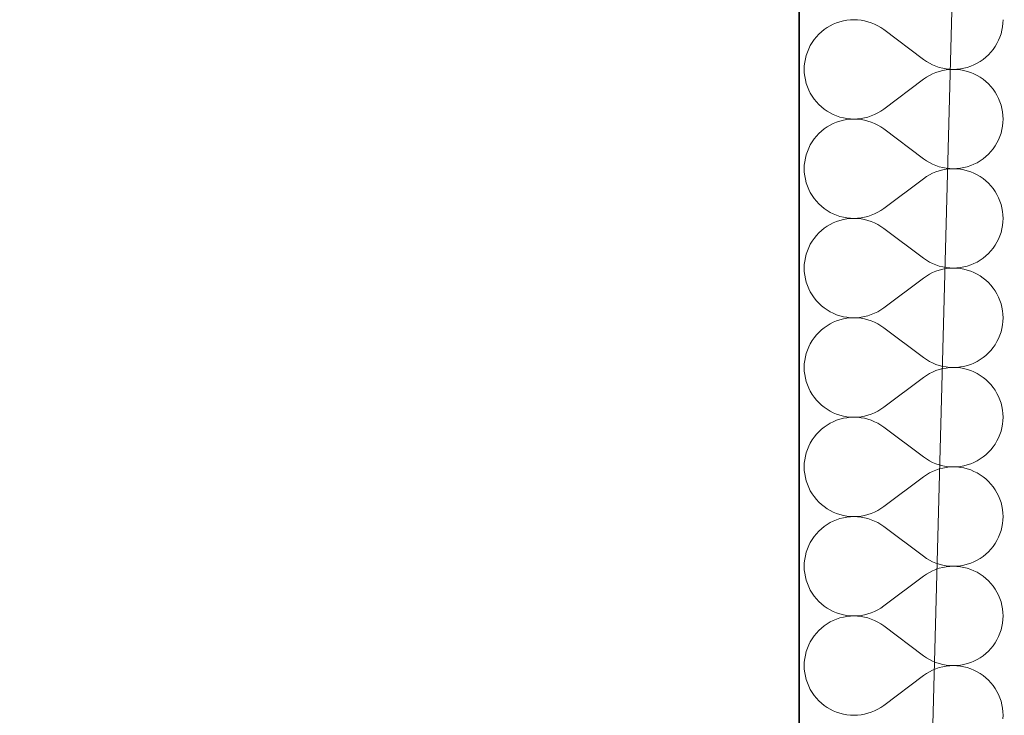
# Model space of a CAD drawing. Header units: millimetres. Extents: x -148444 to 51443, y -4810 to 453290.
# Tile 441 of 551: x 6290 to 7045, y 358447 to 358981. Entities that reach past the tile are written whole.
import ezdxf

# ---------------------------------------------------------------- set-up
doc = ezdxf.new("R2010")
doc.units = ezdxf.units.MM
doc.layers.add('- A - ocieplenie', color=8, linetype='Continuous')
doc.layers.add('Konstrukcja - Stropy', color=8, linetype='Continuous')

# ---------------------------------------------------------------- blocks, each defined once
blk = doc.blocks.new('*X28')
at = {"layer": '- A - ocieplenie', "linetype": 'Continuous', "lineweight": 13, "ltscale": 100}
for p, q in [((19798.8, 386408.34), (19796.56, 386406.79)), ((19801.14, 386409.73), (19798.8, 386408.34)), ((19803.57, 386410.95), (19801.14, 386409.73)), ((19806.09, 386411.99), (19803.57, 386410.95)), ((19808.67, 386412.84), (19806.09, 386411.99)), ((19811.3, 386413.52), (19808.67, 386412.84)), ((19813.98, 386414), (19811.3, 386413.52)), ((19816.69, 386414.29), (19813.98, 386414)), ((19819.41, 386414.38), (19816.69, 386414.29)), ((19822.13, 386414.28), (19819.41, 386414.38)), ((19824.83, 386413.99), (19822.13, 386414.28)), ((19827.51, 386413.51), (19824.83, 386413.99)), ((19830.14, 386412.83), (19827.51, 386413.51)), ((19832.72, 386411.97), (19830.14, 386412.83)), ((19835.24, 386410.93), (19832.72, 386411.97)), ((19837.67, 386409.71), (19835.24, 386410.93)), ((19840.01, 386408.32), (19837.67, 386409.71)), ((19842.24, 386406.76), (19840.01, 386408.32)), ((19932.8, 386406.28), (19933.28, 386408.96)), ((19933.28, 386408.96), (19933.57, 386411.66)), ((19933.57, 386411.66), (19933.67, 386414.38)), ((19790.6, 386401.24), (19788.89, 386399.12)), ((19792.45, 386403.23), (19790.6, 386401.24)), ((19794.45, 386405.09), (19792.45, 386403.23)), ((19796.56, 386406.79), (19794.45, 386405.09)), ((19872.72, 386383.91), (19842.24, 386406.76)), ((19930.22, 386398.55), (19931.26, 386401.06)), ((19931.26, 386401.06), (19932.12, 386403.64)), ((19932.12, 386403.64), (19932.8, 386406.28)), ((19785.95, 386394.55), (19784.73, 386392.12)), ((19787.34, 386396.89), (19785.95, 386394.55)), ((19788.89, 386399.12), (19787.34, 386396.89)), ((19926.06, 386391.54), (19927.62, 386393.78)), ((19927.62, 386393.78), (19929, 386396.12)), ((19929, 386396.12), (19930.22, 386398.55)), ((19782.83, 386387.02), (19782.16, 386384.39)), ((19783.69, 386389.6), (19782.83, 386387.02)), ((19784.73, 386392.12), (19783.69, 386389.6)), ((19918.39, 386383.88), (19920.51, 386385.58)), ((19920.51, 386385.58), (19922.5, 386387.44)), ((19922.5, 386387.44), (19924.36, 386389.43)), ((19924.36, 386389.43), (19926.06, 386391.54)), ((19781.38, 386379.01), (19781.29, 386376.29)), ((19781.67, 386381.71), (19781.38, 386379.01)), ((19782.16, 386384.39), (19781.67, 386381.71)), ((19872.72, 386383.91), (19874.95, 386382.35)), ((19874.95, 386382.35), (19877.29, 386380.96)), ((19877.29, 386380.96), (19879.72, 386379.74)), ((19879.72, 386379.74), (19882.23, 386378.7)), ((19882.23, 386378.7), (19884.81, 386377.84)), ((19884.81, 386377.84), (19887.45, 386377.16)), ((19903.65, 386377.15), (19906.29, 386377.82)), ((19906.29, 386377.82), (19908.87, 386378.68)), ((19908.87, 386378.68), (19911.38, 386379.72)), ((19911.38, 386379.72), (19913.82, 386380.94)), ((19913.82, 386380.94), (19916.16, 386382.33)), ((19916.16, 386382.33), (19918.39, 386383.88)), ((19781.29, 386376.29), (19781.38, 386373.57)), ((19781.38, 386373.57), (19781.67, 386370.86)), ((19781.67, 386370.86), (19782.16, 386368.19)), ((19874.95, 386370.22), (19872.72, 386368.67)), ((19877.29, 386371.61), (19874.95, 386370.22)), ((19879.72, 386372.83), (19877.29, 386371.61)), ((19882.23, 386373.87), (19879.72, 386372.83)), ((19884.81, 386374.74), (19882.23, 386373.87)), ((19887.45, 386375.41), (19884.81, 386374.74)), ((19887.45, 386377.16), (19890.12, 386376.68)), ((19890.12, 386375.9), (19887.45, 386375.41)), ((19890.12, 386376.68), (19892.83, 386376.39)), ((19892.83, 386376.19), (19890.12, 386375.9)), ((19892.83, 386376.39), (19895.55, 386376.29)), ((19895.55, 386376.29), (19892.83, 386376.19)), ((19895.55, 386376.29), (19898.27, 386376.38)), ((19898.27, 386376.19), (19895.55, 386376.29)), ((19898.27, 386376.38), (19900.97, 386376.67)), ((19900.97, 386375.9), (19898.27, 386376.19)), ((19900.97, 386376.67), (19903.65, 386377.15)), ((19903.65, 386375.42), (19900.97, 386375.9)), ((19906.29, 386374.75), (19903.65, 386375.42)), ((19908.87, 386373.89), (19906.29, 386374.75)), ((19911.38, 386372.85), (19908.87, 386373.89)), ((19913.82, 386371.63), (19911.38, 386372.85)), ((19916.16, 386370.25), (19913.82, 386371.63)), ((19918.39, 386368.7), (19916.16, 386370.25)), ((19782.16, 386368.19), (19782.83, 386365.55)), ((19782.83, 386365.55), (19783.69, 386362.97)), ((19783.69, 386362.97), (19784.73, 386360.46)), ((19872.72, 386368.67), (19842.24, 386345.81)), ((19920.51, 386366.99), (19918.39, 386368.7)), ((19922.5, 386365.14), (19920.51, 386366.99)), ((19924.36, 386363.15), (19922.5, 386365.14)), ((19926.06, 386361.03), (19924.36, 386363.15)), ((19784.73, 386360.46), (19785.95, 386358.02)), ((19785.95, 386358.02), (19787.34, 386355.68)), ((19787.34, 386355.68), (19788.89, 386353.45)), ((19927.62, 386358.79), (19926.06, 386361.03)), ((19929, 386356.46), (19927.62, 386358.79)), ((19930.22, 386354.02), (19929, 386356.46)), ((19788.89, 386353.45), (19790.6, 386351.33)), ((19790.6, 386351.33), (19792.45, 386349.34)), ((19792.45, 386349.34), (19794.45, 386347.49)), ((19794.45, 386347.49), (19796.56, 386345.78)), ((19931.26, 386351.51), (19930.22, 386354.02)), ((19932.12, 386348.93), (19931.26, 386351.51)), ((19932.8, 386346.29), (19932.12, 386348.93)), ((19796.56, 386345.78), (19798.8, 386344.23)), ((19798.8, 386344.23), (19801.14, 386342.84)), ((19801.14, 386342.84), (19803.57, 386341.63)), ((19803.57, 386341.63), (19806.09, 386340.59)), ((19806.09, 386340.59), (19808.67, 386339.73)), ((19830.14, 386339.74), (19832.72, 386340.6)), ((19832.72, 386340.6), (19835.24, 386341.65)), ((19835.24, 386341.65), (19837.67, 386342.87)), ((19837.67, 386342.87), (19840.01, 386344.26)), ((19840.01, 386344.26), (19842.24, 386345.81)), ((19933.28, 386343.62), (19932.8, 386346.29)), ((19933.57, 386340.91), (19933.28, 386343.62)), ((19933.67, 386338.19), (19933.57, 386340.91)), ((19801.14, 386333.54), (19798.8, 386332.15)), ((19803.57, 386334.76), (19801.14, 386333.54)), ((19806.09, 386335.8), (19803.57, 386334.76)), ((19808.67, 386336.65), (19806.09, 386335.8)), ((19808.67, 386339.73), (19811.3, 386339.06)), ((19811.3, 386337.33), (19808.67, 386336.65)), ((19811.3, 386339.06), (19813.98, 386338.58)), ((19813.98, 386337.81), (19811.3, 386337.33)), ((19813.98, 386338.58), (19816.69, 386338.29)), ((19816.69, 386338.1), (19813.98, 386337.81)), ((19816.69, 386338.29), (19819.41, 386338.19)), ((19819.41, 386338.19), (19816.69, 386338.1)), ((19819.41, 386338.19), (19822.13, 386338.29)), ((19822.13, 386338.09), (19819.41, 386338.19)), ((19822.13, 386338.29), (19824.83, 386338.58)), ((19824.83, 386337.8), (19822.13, 386338.09)), ((19824.83, 386338.58), (19827.51, 386339.07)), ((19827.51, 386337.31), (19824.83, 386337.8)), ((19827.51, 386339.07), (19830.14, 386339.74)), ((19830.14, 386336.64), (19827.51, 386337.31)), ((19832.72, 386335.78), (19830.14, 386336.64)), ((19835.24, 386334.74), (19832.72, 386335.78)), ((19837.67, 386333.52), (19835.24, 386334.74)), ((19840.01, 386332.13), (19837.67, 386333.52)), ((19932.8, 386330.09), (19933.28, 386332.77)), ((19933.28, 386332.77), (19933.57, 386335.47)), ((19933.57, 386335.47), (19933.67, 386338.19)), ((19790.6, 386325.05), (19788.89, 386322.93)), ((19792.45, 386327.04), (19790.6, 386325.05)), ((19794.45, 386328.9), (19792.45, 386327.04)), ((19796.56, 386330.6), (19794.45, 386328.9)), ((19798.8, 386332.15), (19796.56, 386330.6)), ((19842.24, 386330.57), (19840.01, 386332.13)), ((19872.72, 386307.72), (19842.24, 386330.57)), ((19930.22, 386322.36), (19931.26, 386324.87)), ((19931.26, 386324.87), (19932.12, 386327.45)), ((19932.12, 386327.45), (19932.8, 386330.09)), ((19785.95, 386318.36), (19784.73, 386315.93)), ((19787.34, 386320.7), (19785.95, 386318.36)), ((19788.89, 386322.93), (19787.34, 386320.7)), ((19926.06, 386315.35), (19927.62, 386317.59)), ((19927.62, 386317.59), (19929, 386319.93)), ((19929, 386319.93), (19930.22, 386322.36)), ((19782.83, 386310.83), (19782.16, 386308.2)), ((19783.69, 386313.41), (19782.83, 386310.83)), ((19784.73, 386315.93), (19783.69, 386313.41)), ((19920.51, 386309.39), (19922.5, 386311.25)), ((19922.5, 386311.25), (19924.36, 386313.24)), ((19924.36, 386313.24), (19926.06, 386315.35)), ((19781.38, 386302.81), (19781.29, 386300.1)), ((19781.67, 386305.52), (19781.38, 386302.81)), ((19782.16, 386308.2), (19781.67, 386305.52)), ((19872.72, 386307.72), (19874.95, 386306.16)), ((19874.95, 386306.16), (19877.29, 386304.77)), ((19877.29, 386304.77), (19879.72, 386303.55)), ((19879.72, 386303.55), (19882.23, 386302.51)), ((19882.23, 386302.51), (19884.81, 386301.65)), ((19906.29, 386301.63), (19908.87, 386302.49)), ((19908.87, 386302.49), (19911.38, 386303.53)), ((19911.38, 386303.53), (19913.82, 386304.75)), ((19913.82, 386304.75), (19916.16, 386306.14)), ((19916.16, 386306.14), (19918.39, 386307.69)), ((19918.39, 386307.69), (19920.51, 386309.39)), ((19781.29, 386300.1), (19781.38, 386297.38)), ((19781.38, 386297.38), (19781.67, 386294.67)), ((19781.67, 386294.67), (19782.16, 386292)), ((19877.29, 386295.42), (19874.95, 386294.03)), ((19879.72, 386296.64), (19877.29, 386295.42)), ((19882.23, 386297.68), (19879.72, 386296.64)), ((19884.81, 386298.54), (19882.23, 386297.68)), ((19884.81, 386301.65), (19887.45, 386300.97)), ((19887.45, 386299.22), (19884.81, 386298.54)), ((19887.45, 386300.97), (19890.12, 386300.49)), ((19890.12, 386299.7), (19887.45, 386299.22)), ((19890.12, 386300.49), (19892.83, 386300.2)), ((19892.83, 386300), (19890.12, 386299.7)), ((19892.83, 386300.2), (19895.55, 386300.1)), ((19895.55, 386300.1), (19892.83, 386300)), ((19895.55, 386300.1), (19898.27, 386300.19)), ((19898.27, 386300), (19895.55, 386300.1)), ((19898.27, 386300.19), (19900.97, 386300.48)), ((19900.97, 386299.71), (19898.27, 386300)), ((19900.97, 386300.48), (19903.65, 386300.96)), ((19903.65, 386299.23), (19900.97, 386299.71)), ((19903.65, 386300.96), (19906.29, 386301.63)), ((19906.29, 386298.56), (19903.65, 386299.23)), ((19908.87, 386297.7), (19906.29, 386298.56)), ((19911.38, 386296.66), (19908.87, 386297.7)), ((19913.82, 386295.44), (19911.38, 386296.66)), ((19916.16, 386294.06), (19913.82, 386295.44)), ((19782.16, 386292), (19782.83, 386289.36)), ((19782.83, 386289.36), (19783.69, 386286.78)), ((19872.72, 386292.48), (19842.24, 386269.62)), ((19874.95, 386294.03), (19872.72, 386292.48)), ((19918.39, 386292.51), (19916.16, 386294.06)), ((19920.51, 386290.8), (19918.39, 386292.51)), ((19922.5, 386288.95), (19920.51, 386290.8)), ((19924.36, 386286.96), (19922.5, 386288.95)), ((19783.69, 386286.78), (19784.73, 386284.26)), ((19784.73, 386284.26), (19785.95, 386281.83)), ((19785.95, 386281.83), (19787.34, 386279.49)), ((19787.34, 386279.49), (19788.89, 386277.26)), ((19926.06, 386284.84), (19924.36, 386286.96)), ((19927.62, 386282.6), (19926.06, 386284.84)), ((19929, 386280.26), (19927.62, 386282.6)), ((19930.22, 386277.83), (19929, 386280.26)), ((19788.89, 386277.26), (19790.6, 386275.14)), ((19790.6, 386275.14), (19792.45, 386273.15)), ((19792.45, 386273.15), (19794.45, 386271.3)), ((19931.26, 386275.32), (19930.22, 386277.83)), ((19932.12, 386272.74), (19931.26, 386275.32)), ((19932.8, 386270.1), (19932.12, 386272.74)), ((19794.45, 386271.3), (19796.56, 386269.59)), ((19796.56, 386269.59), (19798.8, 386268.04)), ((19798.8, 386268.04), (19801.14, 386266.65)), ((19801.14, 386266.65), (19803.57, 386265.44)), ((19803.57, 386265.44), (19806.09, 386264.4)), ((19806.09, 386264.4), (19808.67, 386263.54)), ((19830.14, 386263.55), (19832.72, 386264.41)), ((19832.72, 386264.41), (19835.24, 386265.46)), ((19835.24, 386265.46), (19837.67, 386266.68)), ((19837.67, 386266.68), (19840.01, 386268.07)), ((19840.01, 386268.07), (19842.24, 386269.62)), ((19933.28, 386267.42), (19932.8, 386270.1)), ((19933.57, 386264.72), (19933.28, 386267.42)), ((19933.67, 386262), (19933.57, 386264.72)), ((19801.14, 386257.35), (19798.8, 386255.96)), ((19803.57, 386258.57), (19801.14, 386257.35)), ((19806.09, 386259.61), (19803.57, 386258.57)), ((19808.67, 386260.46), (19806.09, 386259.61)), ((19808.67, 386263.54), (19811.3, 386262.87)), ((19811.3, 386261.13), (19808.67, 386260.46)), ((19811.3, 386262.87), (19813.98, 386262.39)), ((19813.98, 386261.62), (19811.3, 386261.13)), ((19813.98, 386262.39), (19816.69, 386262.1)), ((19816.69, 386261.91), (19813.98, 386261.62)), ((19816.69, 386262.1), (19819.41, 386262)), ((19819.41, 386262), (19816.69, 386261.91)), ((19819.41, 386262), (19822.13, 386262.1)), ((19822.13, 386261.9), (19819.41, 386262)), ((19822.13, 386262.1), (19824.83, 386262.39)), ((19824.83, 386261.61), (19822.13, 386261.9)), ((19824.83, 386262.39), (19827.51, 386262.88)), ((19827.51, 386261.12), (19824.83, 386261.61)), ((19827.51, 386262.88), (19830.14, 386263.55)), ((19830.14, 386260.45), (19827.51, 386261.12)), ((19832.72, 386259.59), (19830.14, 386260.45)), ((19835.24, 386258.55), (19832.72, 386259.59)), ((19837.67, 386257.33), (19835.24, 386258.55)), ((19840.01, 386255.94), (19837.67, 386257.33)), ((19933.28, 386256.58), (19933.57, 386259.28)), ((19933.57, 386259.28), (19933.67, 386262)), ((19792.45, 386250.85), (19790.6, 386248.86)), ((19794.45, 386252.7), (19792.45, 386250.85)), ((19796.56, 386254.41), (19794.45, 386252.7)), ((19798.8, 386255.96), (19796.56, 386254.41)), ((19842.24, 386254.38), (19840.01, 386255.94)), ((19872.72, 386231.52), (19842.24, 386254.38)), ((19931.26, 386248.68), (19932.12, 386251.26)), ((19932.12, 386251.26), (19932.8, 386253.9)), ((19932.8, 386253.9), (19933.28, 386256.58)), ((19785.95, 386242.17), (19784.73, 386239.74)), ((19787.34, 386244.51), (19785.95, 386242.17)), ((19788.89, 386246.74), (19787.34, 386244.51)), ((19790.6, 386248.86), (19788.89, 386246.74)), ((19927.62, 386241.4), (19929, 386243.74)), ((19929, 386243.74), (19930.22, 386246.17)), ((19930.22, 386246.17), (19931.26, 386248.68)), ((19782.83, 386234.64), (19782.16, 386232.01)), ((19783.69, 386237.22), (19782.83, 386234.64)), ((19784.73, 386239.74), (19783.69, 386237.22)), ((19920.51, 386233.2), (19922.5, 386235.05)), ((19922.5, 386235.05), (19924.36, 386237.05)), ((19924.36, 386237.05), (19926.06, 386239.16)), ((19926.06, 386239.16), (19927.62, 386241.4)), ((19781.38, 386226.62), (19781.29, 386223.91)), ((19781.67, 386229.33), (19781.38, 386226.62)), ((19782.16, 386232.01), (19781.67, 386229.33)), ((19872.72, 386231.52), (19874.95, 386229.97)), ((19874.95, 386229.97), (19877.29, 386228.58)), ((19877.29, 386228.58), (19879.72, 386227.36)), ((19879.72, 386227.36), (19882.23, 386226.32)), ((19908.87, 386226.3), (19911.38, 386227.34)), ((19911.38, 386227.34), (19913.82, 386228.56)), ((19913.82, 386228.56), (19916.16, 386229.94)), ((19916.16, 386229.94), (19918.39, 386231.5)), ((19918.39, 386231.5), (19920.51, 386233.2)), ((19781.29, 386223.91), (19781.38, 386221.19)), ((19781.38, 386221.19), (19781.67, 386218.48)), ((19877.29, 386219.23), (19874.95, 386217.84)), ((19879.72, 386220.45), (19877.29, 386219.23)), ((19882.23, 386221.49), (19879.72, 386220.45)), ((19882.23, 386226.32), (19884.81, 386225.46)), ((19884.81, 386222.35), (19882.23, 386221.49)), ((19884.81, 386225.46), (19887.45, 386224.78)), ((19887.45, 386223.03), (19884.81, 386222.35)), ((19887.45, 386224.78), (19890.12, 386224.3)), ((19890.12, 386223.51), (19887.45, 386223.03)), ((19890.12, 386224.3), (19892.83, 386224)), ((19892.83, 386223.81), (19890.12, 386223.51)), ((19892.83, 386224), (19895.55, 386223.91)), ((19895.55, 386223.91), (19892.83, 386223.81)), ((19895.55, 386223.91), (19898.27, 386224)), ((19898.27, 386223.81), (19895.55, 386223.91)), ((19898.27, 386224), (19900.97, 386224.29)), ((19900.97, 386223.52), (19898.27, 386223.81)), ((19900.97, 386224.29), (19903.65, 386224.77)), ((19903.65, 386223.04), (19900.97, 386223.52)), ((19903.65, 386224.77), (19906.29, 386225.44)), ((19906.29, 386222.37), (19903.65, 386223.04)), ((19906.29, 386225.44), (19908.87, 386226.3)), ((19908.87, 386221.51), (19906.29, 386222.37)), ((19911.38, 386220.47), (19908.87, 386221.51)), ((19913.82, 386219.25), (19911.38, 386220.47)), ((19916.16, 386217.87), (19913.82, 386219.25)), ((19781.67, 386218.48), (19782.16, 386215.8)), ((19782.16, 386215.8), (19782.83, 386213.17)), ((19782.83, 386213.17), (19783.69, 386210.59)), ((19872.72, 386216.29), (19842.24, 386193.43)), ((19874.95, 386217.84), (19872.72, 386216.29)), ((19918.39, 386216.32), (19916.16, 386217.87)), ((19920.51, 386214.61), (19918.39, 386216.32)), ((19922.5, 386212.76), (19920.51, 386214.61)), ((19924.36, 386210.77), (19922.5, 386212.76)), ((19783.69, 386210.59), (19784.73, 386208.07)), ((19784.73, 386208.07), (19785.95, 386205.64)), ((19785.95, 386205.64), (19787.34, 386203.3)), ((19926.06, 386208.65), (19924.36, 386210.77)), ((19927.62, 386206.41), (19926.06, 386208.65)), ((19929, 386204.07), (19927.62, 386206.41)), ((19930.22, 386201.64), (19929, 386204.07)), ((19787.34, 386203.3), (19788.89, 386201.07)), ((19788.89, 386201.07), (19790.6, 386198.95)), ((19790.6, 386198.95), (19792.45, 386196.96)), ((19792.45, 386196.96), (19794.45, 386195.11)), ((19931.26, 386199.13), (19930.22, 386201.64)), ((19932.12, 386196.55), (19931.26, 386199.13)), ((19932.8, 386193.91), (19932.12, 386196.55)), ((19794.45, 386195.11), (19796.56, 386193.4)), ((19796.56, 386193.4), (19798.8, 386191.85)), ((19798.8, 386191.85), (19801.14, 386190.46)), ((19801.14, 386190.46), (19803.57, 386189.25)), ((19803.57, 386189.25), (19806.09, 386188.21)), ((19832.72, 386188.22), (19835.24, 386189.27)), ((19835.24, 386189.27), (19837.67, 386190.49)), ((19837.67, 386190.49), (19840.01, 386191.88)), ((19840.01, 386191.88), (19842.24, 386193.43)), ((19933.28, 386191.23), (19932.8, 386193.91)), ((19933.57, 386188.53), (19933.28, 386191.23)), ((19803.57, 386182.38), (19801.14, 386181.16)), ((19806.09, 386183.42), (19803.57, 386182.38)), ((19806.09, 386188.21), (19808.67, 386187.35)), ((19808.67, 386184.27), (19806.09, 386183.42)), ((19808.67, 386187.35), (19811.3, 386186.68)), ((19811.3, 386184.94), (19808.67, 386184.27)), ((19811.3, 386186.68), (19813.98, 386186.19)), ((19813.98, 386185.43), (19811.3, 386184.94)), ((19813.98, 386186.19), (19816.69, 386185.91)), ((19816.69, 386185.71), (19813.98, 386185.43)), ((19816.69, 386185.91), (19819.41, 386185.81)), ((19819.41, 386185.81), (19816.69, 386185.71)), ((19819.41, 386185.81), (19822.13, 386185.91)), ((19822.13, 386185.71), (19819.41, 386185.81)), ((19822.13, 386185.91), (19824.83, 386186.2)), ((19824.83, 386185.42), (19822.13, 386185.71)), ((19824.83, 386186.2), (19827.51, 386186.69)), ((19827.51, 386184.93), (19824.83, 386185.42)), ((19827.51, 386186.69), (19830.14, 386187.36)), ((19830.14, 386184.26), (19827.51, 386184.93)), ((19830.14, 386187.36), (19832.72, 386188.22)), ((19832.72, 386183.4), (19830.14, 386184.26)), ((19835.24, 386182.35), (19832.72, 386183.4)), ((19837.67, 386181.14), (19835.24, 386182.35)), ((19933.28, 386180.39), (19933.57, 386183.09)), ((19933.67, 386185.81), (19933.57, 386188.53)), ((19933.57, 386183.09), (19933.67, 386185.81)), ((19792.45, 386174.66), (19790.6, 386172.67)), ((19794.45, 386176.51), (19792.45, 386174.66)), ((19796.56, 386178.22), (19794.45, 386176.51)), ((19798.8, 386179.77), (19796.56, 386178.22)), ((19801.14, 386181.16), (19798.8, 386179.77)), ((19840.01, 386179.74), (19837.67, 386181.14)), ((19842.24, 386178.19), (19840.01, 386179.74)), ((19872.72, 386155.33), (19842.24, 386178.19)), ((19931.26, 386172.49), (19932.12, 386175.07)), ((19932.12, 386175.07), (19932.8, 386177.71)), ((19932.8, 386177.71), (19933.28, 386180.39)), ((19787.34, 386168.32), (19785.95, 386165.98)), ((19788.89, 386170.55), (19787.34, 386168.32)), ((19790.6, 386172.67), (19788.89, 386170.55)), ((19927.62, 386165.21), (19929, 386167.55)), ((19929, 386167.55), (19930.22, 386169.98)), ((19930.22, 386169.98), (19931.26, 386172.49)), ((19783.69, 386161.03), (19782.83, 386158.45)), ((19784.73, 386163.55), (19783.69, 386161.03)), ((19785.95, 386165.98), (19784.73, 386163.55)), ((19920.51, 386157.01), (19922.5, 386158.86)), ((19922.5, 386158.86), (19924.36, 386160.86)), ((19924.36, 386160.86), (19926.06, 386162.97)), ((19926.06, 386162.97), (19927.62, 386165.21)), ((19781.67, 386153.14), (19781.38, 386150.43)), ((19782.16, 386155.82), (19781.67, 386153.14)), ((19782.83, 386158.45), (19782.16, 386155.82)), ((19872.72, 386155.33), (19874.95, 386153.78)), ((19874.95, 386153.78), (19877.29, 386152.39)), ((19877.29, 386152.39), (19879.72, 386151.17)), ((19879.72, 386151.17), (19882.23, 386150.13)), ((19908.87, 386150.11), (19911.38, 386151.15)), ((19911.38, 386151.15), (19913.82, 386152.37)), ((19913.82, 386152.37), (19916.16, 386153.75)), ((19916.16, 386153.75), (19918.39, 386155.31)), ((19918.39, 386155.31), (19920.51, 386157.01)), ((19781.38, 386150.43), (19781.29, 386147.72)), ((19781.29, 386147.72), (19781.38, 386145)), ((19781.38, 386145), (19781.67, 386142.29)), ((19879.72, 386144.26), (19877.29, 386143.04)), ((19882.23, 386145.3), (19879.72, 386144.26)), ((19882.23, 386150.13), (19884.81, 386149.27)), ((19884.81, 386146.16), (19882.23, 386145.3)), ((19884.81, 386149.27), (19887.45, 386148.59)), ((19887.45, 386146.84), (19884.81, 386146.16)), ((19887.45, 386148.59), (19890.12, 386148.11)), ((19890.12, 386147.32), (19887.45, 386146.84)), ((19890.12, 386148.11), (19892.83, 386147.81)), ((19892.83, 386147.62), (19890.12, 386147.32)), ((19892.83, 386147.81), (19895.55, 386147.72)), ((19895.55, 386147.72), (19892.83, 386147.62)), ((19895.55, 386147.72), (19898.27, 386147.81)), ((19898.27, 386147.62), (19895.55, 386147.72)), ((19898.27, 386147.81), (19900.97, 386148.1)), ((19900.97, 386147.33), (19898.27, 386147.62)), ((19900.97, 386148.1), (19903.65, 386148.58)), ((19903.65, 386146.85), (19900.97, 386147.33)), ((19903.65, 386148.58), (19906.29, 386149.25)), ((19906.29, 386146.18), (19903.65, 386146.85)), ((19906.29, 386149.25), (19908.87, 386150.11)), ((19908.87, 386145.32), (19906.29, 386146.18)), ((19911.38, 386144.28), (19908.87, 386145.32)), ((19913.82, 386143.06), (19911.38, 386144.28)), ((19781.67, 386142.29), (19782.16, 386139.61)), ((19782.16, 386139.61), (19782.83, 386136.98)), ((19782.83, 386136.98), (19783.69, 386134.4)), ((19872.72, 386140.1), (19842.24, 386117.24)), ((19874.95, 386141.65), (19872.72, 386140.1)), ((19877.29, 386143.04), (19874.95, 386141.65)), ((19916.16, 386141.68), (19913.82, 386143.06)), ((19918.39, 386140.13), (19916.16, 386141.68)), ((19920.51, 386138.42), (19918.39, 386140.13)), ((19922.5, 386136.57), (19920.51, 386138.42)), ((19924.36, 386134.58), (19922.5, 386136.57)), ((19783.69, 386134.4), (19784.73, 386131.88)), ((19784.73, 386131.88), (19785.95, 386129.45)), ((19785.95, 386129.45), (19787.34, 386127.11)), ((19926.06, 386132.46), (19924.36, 386134.58)), ((19927.62, 386130.22), (19926.06, 386132.46)), ((19929, 386127.88), (19927.62, 386130.22)), ((19787.34, 386127.11), (19788.89, 386124.88)), ((19788.89, 386124.88), (19790.6, 386122.76)), ((19790.6, 386122.76), (19792.45, 386120.77)), ((19930.22, 386125.45), (19929, 386127.88)), ((19931.26, 386122.94), (19930.22, 386125.45)), ((19932.12, 386120.36), (19931.26, 386122.94)), ((19792.45, 386120.77), (19794.45, 386118.92)), ((19794.45, 386118.92), (19796.56, 386117.21)), ((19796.56, 386117.21), (19798.8, 386115.66)), ((19798.8, 386115.66), (19801.14, 386114.27)), ((19801.14, 386114.27), (19803.57, 386113.06)), ((19835.24, 386113.08), (19837.67, 386114.3)), ((19837.67, 386114.3), (19840.01, 386115.69)), ((19840.01, 386115.69), (19842.24, 386117.24)), ((19932.8, 386117.72), (19932.12, 386120.36)), ((19933.28, 386115.04), (19932.8, 386117.72)), ((19933.57, 386112.34), (19933.28, 386115.04)), ((19803.57, 386106.18), (19801.14, 386104.97)), ((19803.57, 386113.06), (19806.09, 386112.02)), ((19806.09, 386107.22), (19803.57, 386106.18)), ((19806.09, 386112.02), (19808.67, 386111.16)), ((19808.67, 386108.08), (19806.09, 386107.22)), ((19808.67, 386111.16), (19811.3, 386110.49)), ((19811.3, 386108.75), (19808.67, 386108.08)), ((19811.3, 386110.49), (19813.98, 386110)), ((19813.98, 386109.24), (19811.3, 386108.75)), ((19813.98, 386110), (19816.69, 386109.72)), ((19816.69, 386109.52), (19813.98, 386109.24)), ((19816.69, 386109.72), (19819.41, 386109.62)), ((19819.41, 386109.62), (19816.69, 386109.52)), ((19819.41, 386109.62), (19822.13, 386109.72)), ((19822.13, 386109.52), (19819.41, 386109.62)), ((19822.13, 386109.72), (19824.83, 386110.01)), ((19824.83, 386109.23), (19822.13, 386109.52)), ((19824.83, 386110.01), (19827.51, 386110.5)), ((19827.51, 386108.74), (19824.83, 386109.23)), ((19827.51, 386110.5), (19830.14, 386111.17)), ((19830.14, 386108.07), (19827.51, 386108.74)), ((19830.14, 386111.17), (19832.72, 386112.03)), ((19832.72, 386107.21), (19830.14, 386108.07)), ((19832.72, 386112.03), (19835.24, 386113.08)), ((19835.24, 386106.16), (19832.72, 386107.21)), ((19837.67, 386104.94), (19835.24, 386106.16)), ((19933.28, 386104.2), (19933.57, 386106.9)), ((19933.67, 386109.62), (19933.57, 386112.34)), ((19933.57, 386106.9), (19933.67, 386109.62)), ((19792.45, 386098.47), (19790.6, 386096.48)), ((19794.45, 386100.32), (19792.45, 386098.47)), ((19796.56, 386102.03), (19794.45, 386100.32)), ((19798.8, 386103.58), (19796.56, 386102.03)), ((19801.14, 386104.97), (19798.8, 386103.58)), ((19840.01, 386103.55), (19837.67, 386104.94)), ((19842.24, 386102), (19840.01, 386103.55)), ((19872.72, 386079.14), (19842.24, 386102)), ((19931.26, 386096.3), (19932.12, 386098.88)), ((19932.12, 386098.88), (19932.8, 386101.52)), ((19932.8, 386101.52), (19933.28, 386104.2)), ((19787.34, 386092.13), (19785.95, 386089.79)), ((19788.89, 386094.36), (19787.34, 386092.13)), ((19790.6, 386096.48), (19788.89, 386094.36)), ((19927.62, 386089.02), (19929, 386091.36)), ((19929, 386091.36), (19930.22, 386093.79)), ((19930.22, 386093.79), (19931.26, 386096.3)), ((19783.69, 386084.84), (19782.83, 386082.26)), ((19784.73, 386087.36), (19783.69, 386084.84)), ((19785.95, 386089.79), (19784.73, 386087.36)), ((19922.5, 386082.67), (19924.36, 386084.66)), ((19924.36, 386084.66), (19926.06, 386086.78)), ((19926.06, 386086.78), (19927.62, 386089.02)), ((19781.67, 386076.95), (19781.38, 386074.24)), ((19782.16, 386079.63), (19781.67, 386076.95)), ((19782.83, 386082.26), (19782.16, 386079.63)), ((19872.72, 386079.14), (19874.95, 386077.59)), ((19874.95, 386077.59), (19877.29, 386076.2)), ((19877.29, 386076.2), (19879.72, 386074.98)), ((19911.38, 386074.96), (19913.82, 386076.18)), ((19913.82, 386076.18), (19916.16, 386077.56)), ((19916.16, 386077.56), (19918.39, 386079.11)), ((19918.39, 386079.11), (19920.51, 386080.82)), ((19920.51, 386080.82), (19922.5, 386082.67)), ((19781.38, 386074.24), (19781.29, 386071.52)), ((19781.29, 386071.52), (19781.38, 386068.81)), ((19781.38, 386068.81), (19781.67, 386066.1)), ((19879.72, 386074.98), (19882.23, 386073.94)), ((19882.23, 386069.11), (19879.72, 386068.07)), ((19882.23, 386073.94), (19884.81, 386073.08)), ((19884.81, 386069.97), (19882.23, 386069.11)), ((19884.81, 386073.08), (19887.45, 386072.4)), ((19887.45, 386070.65), (19884.81, 386069.97)), ((19887.45, 386072.4), (19890.12, 386071.92)), ((19890.12, 386071.13), (19887.45, 386070.65)), ((19890.12, 386071.92), (19892.83, 386071.62)), ((19892.83, 386071.43), (19890.12, 386071.13)), ((19892.83, 386071.62), (19895.55, 386071.52)), ((19895.55, 386071.52), (19892.83, 386071.43)), ((19895.55, 386071.52), (19898.27, 386071.62)), ((19898.27, 386071.43), (19895.55, 386071.52)), ((19898.27, 386071.62), (19900.97, 386071.91)), ((19900.97, 386071.14), (19898.27, 386071.43)), ((19900.97, 386071.91), (19903.65, 386072.39)), ((19903.65, 386070.66), (19900.97, 386071.14)), ((19903.65, 386072.39), (19906.29, 386073.06)), ((19906.29, 386069.99), (19903.65, 386070.66)), ((19906.29, 386073.06), (19908.87, 386073.92)), ((19908.87, 386069.13), (19906.29, 386069.99)), ((19908.87, 386073.92), (19911.38, 386074.96)), ((19911.38, 386068.09), (19908.87, 386069.13)), ((19781.67, 386066.1), (19782.16, 386063.42)), ((19782.16, 386063.42), (19782.83, 386060.79)), ((19782.83, 386060.79), (19783.69, 386058.21)), ((19872.72, 386063.91), (19842.24, 386041.05)), ((19874.95, 386065.46), (19872.72, 386063.91)), ((19877.29, 386066.85), (19874.95, 386065.46)), ((19879.72, 386068.07), (19877.29, 386066.85)), ((19913.82, 386066.87), (19911.38, 386068.09)), ((19916.16, 386065.49), (19913.82, 386066.87)), ((19918.39, 386063.93), (19916.16, 386065.49)), ((19920.51, 386062.23), (19918.39, 386063.93)), ((19922.5, 386060.38), (19920.51, 386062.23)), ((19783.69, 386058.21), (19784.73, 386055.69)), ((19784.73, 386055.69), (19785.95, 386053.26)), ((19785.95, 386053.26), (19787.34, 386050.92)), ((19924.36, 386058.38), (19922.5, 386060.38)), ((19926.06, 386056.27), (19924.36, 386058.38)), ((19927.62, 386054.03), (19926.06, 386056.27)), ((19929, 386051.69), (19927.62, 386054.03)), ((19787.34, 386050.92), (19788.89, 386048.69)), ((19788.89, 386048.69), (19790.6, 386046.57)), ((19790.6, 386046.57), (19792.45, 386044.58)), ((19930.22, 386049.26), (19929, 386051.69)), ((19931.26, 386046.75), (19930.22, 386049.26)), ((19932.12, 386044.17), (19931.26, 386046.75)), ((19792.45, 386044.58), (19794.45, 386042.73)), ((19794.45, 386042.73), (19796.56, 386041.02)), ((19796.56, 386041.02), (19798.8, 386039.47)), ((19798.8, 386039.47), (19801.14, 386038.08)), ((19801.14, 386038.08), (19803.57, 386036.86)), ((19835.24, 386036.88), (19837.67, 386038.1)), ((19837.67, 386038.1), (19840.01, 386039.49)), ((19840.01, 386039.49), (19842.24, 386041.05)), ((19932.8, 386041.53), (19932.12, 386044.17)), ((19933.28, 386038.85), (19932.8, 386041.53)), ((19933.57, 386036.15), (19933.28, 386038.85)), ((19803.57, 386036.86), (19806.09, 386035.82)), ((19806.09, 386031.03), (19803.57, 386029.99)), ((19806.09, 386035.82), (19808.67, 386034.97)), ((19808.67, 386031.89), (19806.09, 386031.03)), ((19808.67, 386034.97), (19811.3, 386034.3)), ((19811.3, 386032.56), (19808.67, 386031.89)), ((19811.3, 386034.3), (19813.98, 386033.81)), ((19813.98, 386033.04), (19811.3, 386032.56)), ((19813.98, 386033.81), (19816.69, 386033.52)), ((19816.69, 386033.33), (19813.98, 386033.04)), ((19816.69, 386033.52), (19819.41, 386033.43)), ((19819.41, 386033.43), (19816.69, 386033.33)), ((19819.41, 386033.43), (19822.13, 386033.53)), ((19822.13, 386033.33), (19819.41, 386033.43)), ((19822.13, 386033.53), (19824.83, 386033.82)), ((19824.83, 386033.04), (19822.13, 386033.33)), ((19824.83, 386033.82), (19827.51, 386034.31)), ((19827.51, 386032.55), (19824.83, 386033.04)), ((19827.51, 386034.31), (19830.14, 386034.98)), ((19830.14, 386031.88), (19827.51, 386032.55)), ((19830.14, 386034.98), (19832.72, 386035.84)), ((19832.72, 386031.02), (19830.14, 386031.88)), ((19832.72, 386035.84), (19835.24, 386036.88)), ((19835.24, 386029.97), (19832.72, 386031.02)), ((19933.28, 386028.01), (19933.57, 386030.71)), ((19933.67, 386033.43), (19933.57, 386036.15)), ((19933.57, 386030.71), (19933.67, 386033.43)), ((19794.45, 386024.13), (19792.45, 386022.28)), ((19796.56, 386025.84), (19794.45, 386024.13)), ((19798.8, 386027.39), (19796.56, 386025.84)), ((19801.14, 386028.78), (19798.8, 386027.39)), ((19803.57, 386029.99), (19801.14, 386028.78)), ((19837.67, 386028.75), (19835.24, 386029.97)), ((19840.01, 386027.36), (19837.67, 386028.75)), ((19842.24, 386025.81), (19840.01, 386027.36)), ((19872.72, 386002.95), (19842.24, 386025.81)), ((19932.12, 386022.69), (19932.8, 386025.33)), ((19932.8, 386025.33), (19933.28, 386028.01)), ((19787.34, 386015.94), (19785.95, 386013.6)), ((19788.89, 386018.17), (19787.34, 386015.94)), ((19790.6, 386020.29), (19788.89, 386018.17)), ((19792.45, 386022.28), (19790.6, 386020.29)), ((19929, 386015.17), (19930.22, 386017.6)), ((19930.22, 386017.6), (19931.26, 386020.11)), ((19931.26, 386020.11), (19932.12, 386022.69)), ((19783.69, 386008.65), (19782.83, 386006.07)), ((19784.73, 386011.17), (19783.69, 386008.65)), ((19785.95, 386013.6), (19784.73, 386011.17)), ((19922.5, 386006.48), (19924.36, 386008.47)), ((19924.36, 386008.47), (19926.06, 386010.59)), ((19926.06, 386010.59), (19927.62, 386012.83)), ((19927.62, 386012.83), (19929, 386015.17)), ((19781.67, 386000.76), (19781.38, 385998.05)), ((19782.16, 386003.44), (19781.67, 386000.76)), ((19782.83, 386006.07), (19782.16, 386003.44)), ((19872.72, 386002.95), (19874.95, 386001.4)), ((19874.95, 386001.4), (19877.29, 386000.01)), ((19913.82, 385999.99), (19916.16, 386001.37)), ((19916.16, 386001.37), (19918.39, 386002.92)), ((19918.39, 386002.92), (19920.51, 386004.63)), ((19920.51, 386004.63), (19922.5, 386006.48)), ((19781.38, 385998.05), (19781.29, 385995.33)), ((19781.29, 385995.33), (19781.38, 385992.62)), ((19877.29, 386000.01), (19879.72, 385998.79)), ((19879.72, 385998.79), (19882.23, 385997.75)), ((19882.23, 385992.92), (19879.72, 385991.88)), ((19882.23, 385997.75), (19884.81, 385996.89)), ((19884.81, 385993.78), (19882.23, 385992.92)), ((19884.81, 385996.89), (19887.45, 385996.21)), ((19887.45, 385994.46), (19884.81, 385993.78)), ((19887.45, 385996.21), (19890.12, 385995.73)), ((19890.12, 385994.94), (19887.45, 385994.46)), ((19890.12, 385995.73), (19892.83, 385995.43)), ((19892.83, 385995.24), (19890.12, 385994.94)), ((19892.83, 385995.43), (19895.55, 385995.33)), ((19895.55, 385995.33), (19892.83, 385995.24)), ((19895.55, 385995.33), (19898.27, 385995.43)), ((19898.27, 385995.24), (19895.55, 385995.33)), ((19898.27, 385995.43), (19900.97, 385995.72)), ((19900.97, 385994.95), (19898.27, 385995.24)), ((19900.97, 385995.72), (19903.65, 385996.2)), ((19903.65, 385994.47), (19900.97, 385994.95)), ((19903.65, 385996.2), (19906.29, 385996.87)), ((19906.29, 385993.8), (19903.65, 385994.47)), ((19906.29, 385996.87), (19908.87, 385997.73)), ((19908.87, 385992.94), (19906.29, 385993.8)), ((19908.87, 385997.73), (19911.38, 385998.77)), ((19911.38, 385991.9), (19908.87, 385992.94)), ((19911.38, 385998.77), (19913.82, 385999.99)), ((19781.38, 385992.62), (19781.67, 385989.91)), ((19781.67, 385989.91), (19782.16, 385987.23)), ((19782.16, 385987.23), (19782.83, 385984.6)), ((19872.72, 385987.72), (19842.24, 385964.86)), ((19874.95, 385989.27), (19872.72, 385987.72)), ((19877.29, 385990.66), (19874.95, 385989.27)), ((19879.72, 385991.88), (19877.29, 385990.66)), ((19913.82, 385990.68), (19911.38, 385991.9)), ((19916.16, 385989.3), (19913.82, 385990.68)), ((19918.39, 385987.74), (19916.16, 385989.3)), ((19920.51, 385986.04), (19918.39, 385987.74)), ((19922.5, 385984.19), (19920.51, 385986.04)), ((19782.83, 385984.6), (19783.69, 385982.02)), ((19783.69, 385982.02), (19784.73, 385979.5)), ((19784.73, 385979.5), (19785.95, 385977.07)), ((19924.36, 385982.19), (19922.5, 385984.19)), ((19926.06, 385980.08), (19924.36, 385982.19)), ((19927.62, 385977.84), (19926.06, 385980.08)), ((19929, 385975.5), (19927.62, 385977.84)), ((19785.95, 385977.07), (19787.34, 385974.73)), ((19787.34, 385974.73), (19788.89, 385972.5)), ((19788.89, 385972.5), (19790.6, 385970.38)), ((19790.6, 385970.38), (19792.45, 385968.39)), ((19930.22, 385973.07), (19929, 385975.5)), ((19931.26, 385970.56), (19930.22, 385973.07)), ((19932.12, 385967.98), (19931.26, 385970.56)), ((19792.45, 385968.39), (19794.45, 385966.54)), ((19794.45, 385966.54), (19796.56, 385964.83)), ((19796.56, 385964.83), (19798.8, 385963.28)), ((19798.8, 385963.28), (19801.14, 385961.89)), ((19837.67, 385961.91), (19840.01, 385963.3)), ((19840.01, 385963.3), (19842.24, 385964.86)), ((19932.8, 385965.34), (19932.12, 385967.98)), ((19933.28, 385962.66), (19932.8, 385965.34)), ((19933.57, 385959.96), (19933.28, 385962.66)), ((19801.14, 385961.89), (19803.57, 385960.67)), ((19803.57, 385960.67), (19806.09, 385959.63)), ((19806.09, 385959.63), (19808.67, 385958.78)), ((19808.67, 385955.7), (19806.09, 385954.84)), ((19808.67, 385958.78), (19811.3, 385958.11)), ((19811.3, 385956.37), (19808.67, 385955.7)), ((19811.3, 385958.11), (19813.98, 385957.62)), ((19813.98, 385956.85), (19811.3, 385956.37)), ((19813.98, 385957.62), (19816.69, 385957.33)), ((19816.69, 385957.14), (19813.98, 385956.85)), ((19816.69, 385957.33), (19819.41, 385957.24)), ((19819.41, 385957.24), (19816.69, 385957.14)), ((19819.41, 385957.24), (19822.13, 385957.34)), ((19822.13, 385957.14), (19819.41, 385957.24)), ((19822.13, 385957.34), (19824.83, 385957.63)), ((19824.83, 385956.85), (19822.13, 385957.14)), ((19824.83, 385957.63), (19827.51, 385958.12)), ((19827.51, 385956.36), (19824.83, 385956.85)), ((19827.51, 385958.12), (19830.14, 385958.79)), ((19830.14, 385955.69), (19827.51, 385956.36)), ((19830.14, 385958.79), (19832.72, 385959.65)), ((19832.72, 385954.83), (19830.14, 385955.69)), ((19832.72, 385959.65), (19835.24, 385960.69)), ((19835.24, 385960.69), (19837.67, 385961.91)), ((19933.67, 385957.24), (19933.57, 385959.96)), ((19933.57, 385954.52), (19933.67, 385957.24)), ((19794.45, 385947.94), (19792.45, 385946.09)), ((19796.56, 385949.65), (19794.45, 385947.94)), ((19798.8, 385951.2), (19796.56, 385949.65)), ((19801.14, 385952.59), (19798.8, 385951.2)), ((19803.57, 385953.8), (19801.14, 385952.59)), ((19806.09, 385954.84), (19803.57, 385953.8)), ((19835.24, 385953.78), (19832.72, 385954.83)), ((19837.67, 385952.56), (19835.24, 385953.78)), ((19840.01, 385951.17), (19837.67, 385952.56)), ((19842.24, 385949.62), (19840.01, 385951.17)), ((19872.72, 385926.76), (19842.24, 385949.62)), ((19932.12, 385946.5), (19932.8, 385949.14)), ((19932.8, 385949.14), (19933.28, 385951.82)), ((19933.28, 385951.82), (19933.57, 385954.52)), ((19788.89, 385941.98), (19787.34, 385939.75)), ((19790.6, 385944.1), (19788.89, 385941.98)), ((19792.45, 385946.09), (19790.6, 385944.1)), ((19929, 385938.98), (19930.22, 385941.41)), ((19930.22, 385941.41), (19931.26, 385943.92)), ((19931.26, 385943.92), (19932.12, 385946.5)), ((19783.69, 385932.46), (19782.83, 385929.88)), ((19784.73, 385934.98), (19783.69, 385932.46)), ((19785.95, 385937.41), (19784.73, 385934.98)), ((19787.34, 385939.75), (19785.95, 385937.41)), ((19924.36, 385932.28), (19926.06, 385934.4)), ((19926.06, 385934.4), (19927.62, 385936.64)), ((19927.62, 385936.64), (19929, 385938.98)), ((19782.16, 385927.24), (19781.67, 385924.57)), ((19782.83, 385929.88), (19782.16, 385927.24)), ((19872.72, 385926.76), (19874.95, 385925.21)), ((19874.95, 385925.21), (19877.29, 385923.82)), ((19913.82, 385923.8), (19916.16, 385925.18)), ((19916.16, 385925.18), (19918.39, 385926.73)), ((19918.39, 385926.73), (19920.51, 385928.44)), ((19920.51, 385928.44), (19922.5, 385930.29)), ((19922.5, 385930.29), (19924.36, 385932.28)), ((19781.38, 385921.86), (19781.29, 385919.14)), ((19781.29, 385919.14), (19781.38, 385916.42)), ((19781.67, 385924.57), (19781.38, 385921.86)), ((19877.29, 385923.82), (19879.72, 385922.6)), ((19879.72, 385922.6), (19882.23, 385921.56)), ((19882.23, 385921.56), (19884.81, 385920.7)), ((19884.81, 385917.59), (19882.23, 385916.73)), ((19884.81, 385920.7), (19887.45, 385920.02)), ((19887.45, 385918.27), (19884.81, 385917.59)), ((19887.45, 385920.02), (19890.12, 385919.54)), ((19890.12, 385918.75), (19887.45, 385918.27)), ((19890.12, 385919.54), (19892.83, 385919.24)), ((19892.83, 385919.04), (19890.12, 385918.75)), ((19892.83, 385919.24), (19895.55, 385919.14)), ((19895.55, 385919.14), (19892.83, 385919.04)), ((19895.55, 385919.14), (19898.27, 385919.24)), ((19898.27, 385919.05), (19895.55, 385919.14)), ((19898.27, 385919.24), (19900.97, 385919.53)), ((19900.97, 385918.76), (19898.27, 385919.05)), ((19900.97, 385919.53), (19903.65, 385920.01)), ((19903.65, 385918.28), (19900.97, 385918.76)), ((19903.65, 385920.01), (19906.29, 385920.68)), ((19906.29, 385917.61), (19903.65, 385918.28)), ((19906.29, 385920.68), (19908.87, 385921.54)), ((19908.87, 385916.75), (19906.29, 385917.61)), ((19908.87, 385921.54), (19911.38, 385922.58)), ((19911.38, 385922.58), (19913.82, 385923.8)), ((19781.38, 385916.42), (19781.67, 385913.72)), ((19781.67, 385913.72), (19782.16, 385911.04)), ((19782.16, 385911.04), (19782.83, 385908.41)), ((19872.72, 385911.52), (19842.24, 385888.67)), ((19874.95, 385913.08), (19872.72, 385911.52)), ((19877.29, 385914.47), (19874.95, 385913.08)), ((19879.72, 385915.69), (19877.29, 385914.47)), ((19882.23, 385916.73), (19879.72, 385915.69)), ((19911.38, 385915.71), (19908.87, 385916.75)), ((19913.82, 385914.49), (19911.38, 385915.71)), ((19916.16, 385913.1), (19913.82, 385914.49)), ((19918.39, 385911.55), (19916.16, 385913.1)), ((19920.51, 385909.85), (19918.39, 385911.55)), ((19922.5, 385907.99), (19920.51, 385909.85)), ((19782.83, 385908.41), (19783.69, 385905.83)), ((19783.69, 385905.83), (19784.73, 385903.31)), ((19784.73, 385903.31), (19785.95, 385900.88)), ((19924.36, 385906), (19922.5, 385907.99)), ((19926.06, 385903.89), (19924.36, 385906)), ((19927.62, 385901.65), (19926.06, 385903.89)), ((19785.95, 385900.88), (19787.34, 385898.54)), ((19787.34, 385898.54), (19788.89, 385896.31)), ((19788.89, 385896.31), (19790.6, 385894.19)), ((19929, 385899.31), (19927.62, 385901.65)), ((19930.22, 385896.88), (19929, 385899.31)), ((19931.26, 385894.37), (19930.22, 385896.88)), ((19790.6, 385894.19), (19792.45, 385892.2)), ((19792.45, 385892.2), (19794.45, 385890.34)), ((19794.45, 385890.34), (19796.56, 385888.64)), ((19796.56, 385888.64), (19798.8, 385887.09)), ((19798.8, 385887.09), (19801.14, 385885.7)), ((19837.67, 385885.72), (19840.01, 385887.11)), ((19840.01, 385887.11), (19842.24, 385888.67)), ((19932.12, 385891.79), (19931.26, 385894.37)), ((19932.8, 385889.15), (19932.12, 385891.79)), ((19933.28, 385886.47), (19932.8, 385889.15)), ((19801.14, 385885.7), (19803.57, 385884.48)), ((19803.57, 385884.48), (19806.09, 385883.44)), ((19806.09, 385883.44), (19808.67, 385882.59)), ((19808.67, 385882.59), (19811.3, 385881.91)), ((19811.3, 385881.91), (19813.98, 385881.43)), ((19813.98, 385881.43), (19816.69, 385881.14)), ((19816.69, 385881.14), (19819.41, 385881.05)), ((19819.41, 385881.05), (19822.13, 385881.15)), ((19822.13, 385881.15), (19824.83, 385881.44)), ((19824.83, 385881.44), (19827.51, 385881.92)), ((19827.51, 385881.92), (19830.14, 385882.6)), ((19830.14, 385882.6), (19832.72, 385883.46)), ((19832.72, 385883.46), (19835.24, 385884.5)), ((19835.24, 385884.5), (19837.67, 385885.72)), ((19933.57, 385883.77), (19933.28, 385886.47)), ((19933.67, 385881.05), (19933.57, 385883.77)), ((19933.57, 385878.33), (19933.67, 385881.05))]:
    blk.add_line(p, q, dxfattribs=at)

msp = doc.modelspace()

# ---------------------------------------------------------------- linework, layer by layer
at = {"layer": '- A - ocieplenie', "color": 8, "linetype": 'Continuous', "lineweight": 35, "ltscale": 100, "flags": 128}
msp.add_lwpolyline([(6887.92, 360073.27), (6887.92, 355310.75)], dxfattribs=at)
at = {"layer": 'Konstrukcja - Stropy', "color": 8, "linetype": 'Continuous', "lineweight": 13, "ltscale": 100, "flags": 128}
msp.add_lwpolyline([(387.98, 355468.84), (6910.83, 355468.84), (7047.92, 360597), (7047.92, 368249.07), (387.98, 368249.07)], close=True, dxfattribs=at)

# ---------------------------------------------------------------- block references
at = {"color": 8, "linetype": 'Continuous', "lineweight": 20, "ltscale": 100}
msp.add_blockref('*X28', (-12889.56, -27433.59), dxfattribs=at)

doc.saveas('drawing.dxf')
